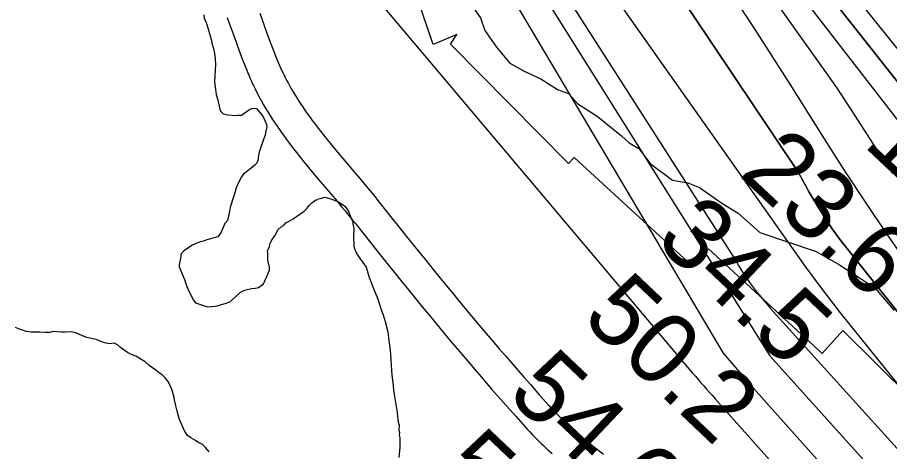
# Model space of a CAD drawing. Extents: x 3180038 to 3217926, y 922069 to 947485.
# Drawn here: x 3195128 to 3195944, y 943243 to 943649 of the extents above; entities that cross this region are included whole.
import ezdxf

# ---------------------------------------------------------------- set-up
doc = ezdxf.new("R2010")
doc.units = 0
for name, color, linetype in [('V-RIVR-EDGE', 7, 'Continuous'), ('V-RIVR-RANG', 7, 'Continuous'), ('V-ROAD-CNTR', 7, 'Continuous'), ('V-RRAP-RVMT', 7, 'Continuous'), ('V-SITE-VEGE', 7, 'Continuous'), ('V-TOPO-DPTH', 7, 'Continuous'), ('V-TOPO-MAJR', 7, 'Continuous'), ('V-TOPO-MINR', 7, 'Continuous'), ('V-TOPO-SHOR', 7, 'Continuous'), ('V-TOPO-WATR', 7, 'Continuous')]:
    doc.layers.add(name, color=color, linetype=linetype)

msp = doc.modelspace()

# ---------------------------------------------------------------- linework, layer by layer
at = {"layer": 'V-RIVR-EDGE'}
msp.add_lwpolyline([(3195550.97, 943662.96), (3195561.3, 943648.41), (3195565.42, 943636.47), (3195576.28, 943620.89), (3195588.69, 943605.82), (3195602.15, 943598.52), (3195617.69, 943591.22), (3195633.23, 943581.33), (3195643.59, 943577.67), (3195652.38, 943567.8), (3195670.51, 943556.34), (3195693.28, 943538.14), (3195700.52, 943531.38), (3195709.33, 943526.17), (3195720.18, 943512.14), (3195740.89, 943496.53), (3195755.41, 943493.9), (3195766.29, 943489.72), (3195787, 943475.15), (3195802.53, 943465.78), (3195822.71, 943447.58), (3195875.57, 943429.81), (3195897.32, 943417.31), (3195930.46, 943395.96), (3195948.56, 943374.66)], dxfattribs=at)
at = {"layer": 'V-ROAD-CNTR'}
for points in [[(3195324.25, 943648.71), (3195326.43, 943642.56), (3195330.32, 943631.79), (3195333.29, 943623.71), (3195335.56, 943617.65), (3195339, 943608.58), (3195342.52, 943599.5), (3195343.58, 943596.84), (3195344.66, 943594.22), (3195345.76, 943591.66), (3195346.87, 943589.16), (3195347.99, 943586.72), (3195349.11, 943584.34), (3195350.25, 943582.01), (3195351.38, 943579.73), (3195352.52, 943577.5), (3195353.66, 943575.33), (3195354.81, 943573.2), (3195355.97, 943571.09), (3195358.25, 943567.06), (3195360.53, 943563.17), (3195362.8, 943559.45), (3195365.04, 943555.88), (3195367.26, 943552.46), (3195369.44, 943549.17), (3195371.59, 943546.02), (3195373.69, 943542.99), (3195375.76, 943540.08), (3195377.78, 943537.28), (3195379.76, 943534.58), (3195381.71, 943531.97), (3195385.48, 943527.01), (3195389.08, 943522.39), (3195392.49, 943518.1), (3195395.71, 943514.1), (3195398.76, 943510.37), (3195404.47, 943503.48), (3195409.5, 943497.48), (3195427.02, 943476.77), (3195431.32, 943471.63), (3195434.51, 943467.78), (3195439.25, 943461.98), (3195441.58, 943459.09), (3195443.9, 943456.17), (3195453.55, 943444.01), (3195462.63, 943432.62), (3195471.16, 943421.97), (3195479.17, 943412.01), (3195486.71, 943402.69), (3195493.78, 943393.98), (3195500.44, 943385.82), (3195506.69, 943378.19), (3195512.58, 943371.05), (3195523.64, 943357.71), (3195533.36, 943346.08), (3195541.92, 943335.93), (3195549.43, 943327.08), (3195556.03, 943319.35), (3195561.83, 943312.6), (3195572.02, 943300.84), (3195579.7, 943292.05), (3195585.49, 943285.46), (3195594.21, 943275.63), (3195603.01, 943265.8), (3195605.19, 943263.4), (3195607.39, 943261.05), (3195609.57, 943258.76), (3195611.74, 943256.54), (3195613.89, 943254.38), (3195616.03, 943252.27), (3195618.15, 943250.23), (3195620.26, 943248.23), (3195622.34, 943246.29), (3195624.42, 943244.38), (3195628.48, 943240.73)], [(3195354.68, 943652.67), (3195358.51, 943642.07), (3195361.42, 943634.14), (3195363.64, 943628.22), (3195367.01, 943619.32), (3195370.44, 943610.47), (3195371.37, 943608.14), (3195372.31, 943605.88), (3195373.26, 943603.67), (3195374.22, 943601.5), (3195375.19, 943599.38), (3195376.17, 943597.3), (3195377.16, 943595.26), (3195378.16, 943593.27), (3195379.16, 943591.31), (3195380.16, 943589.39), (3195381.17, 943587.51), (3195382.17, 943585.7), (3195384.23, 943582.06), (3195386.28, 943578.58), (3195388.31, 943575.24), (3195390.34, 943572.01), (3195392.35, 943568.91), (3195394.34, 943565.91), (3195396.3, 943563.02), (3195398.24, 943560.23), (3195400.15, 943557.54), (3195402.03, 943554.94), (3195403.88, 943552.43), (3195405.67, 943550.02), (3195409.25, 943545.31), (3195412.67, 943540.93), (3195415.92, 943536.84), (3195419, 943533.01), (3195421.92, 943529.43), (3195427.51, 943522.69), (3195432.44, 943516.81), (3195449.98, 943496.08), (3195454.38, 943490.82), (3195457.67, 943486.85), (3195462.55, 943480.88), (3195464.99, 943477.85), (3195467.39, 943474.84), (3195477.03, 943462.68), (3195486.06, 943451.35), (3195494.55, 943440.75), (3195502.52, 943430.84), (3195510.01, 943421.58), (3195517.05, 943412.92), (3195523.66, 943404.82), (3195529.87, 943397.24), (3195535.7, 943390.16), (3195546.69, 943376.91), (3195556.34, 943365.37), (3195564.82, 943355.3), (3195572.27, 943346.53), (3195578.81, 943338.87), (3195584.55, 943332.19), (3195594.65, 943320.53), (3195602.26, 943311.82), (3195607.98, 943305.32), (3195616.61, 943295.58), (3195625.27, 943285.9), (3195627.25, 943283.73), (3195629.2, 943281.64), (3195631.15, 943279.6), (3195633.1, 943277.61), (3195635.04, 943275.66), (3195636.97, 943273.76), (3195638.89, 943271.9), (3195640.81, 943270.09), (3195642.71, 943268.31), (3195644.59, 943266.59), (3195648.38, 943263.18), (3195652.1, 943259.93), (3195655.75, 943256.81), (3195659.34, 943253.81), (3195662.86, 943250.92), (3195666.3, 943248.14), (3195669.64, 943245.46), (3195676.25, 943240.27)]]:
    msp.add_lwpolyline(points, dxfattribs=at)
at = {"layer": 'V-RRAP-RVMT'}
for p, q in [((3195517.04, 943623.41), (3195467.14, 943769.14)), ((3195539.07, 943632.64), (3195517.04, 943623.41)), ((3195533.31, 943623.72), (3195539.07, 943632.64)), ((3195643.54, 943512.12), (3195533.31, 943623.72)), ((3195648.94, 943517.58), (3195643.54, 943512.12)), ((3195759.39, 943416.51), (3195648.94, 943517.58)), ((3195774.72, 943432.24), (3195759.39, 943416.51)), ((3195881.06, 943334.3), (3195774.72, 943432.24)), ((3195900.52, 943355.94), (3195881.06, 943334.3)), ((3195993.07, 943263.71), (3195900.52, 943355.94))]:
    msp.add_line(p, q, dxfattribs=at)
at = {"layer": 'V-SITE-VEGE'}
for points in [[(3195302.23, 943651.29), (3195302.59, 943647.82), (3195303.83, 943645.62), (3195305.46, 943641.25), (3195309.47, 943627.3), (3195309.84, 943624.69), (3195310.63, 943621.64), (3195311.86, 943618.58), (3195312.21, 943615.11), (3195312.98, 943610.76), (3195313.26, 943604.26), (3195312.6, 943594.74), (3195312.45, 943588.25), (3195313.15, 943581.3), (3195313.9, 943576.52), (3195315.11, 943572.59), (3195317.48, 943563.01), (3195318.3, 943560.83), (3195320.41, 943558.61), (3195324.72, 943557.64), (3195332.07, 943557.04), (3195334.24, 943557.42), (3195337.71, 943557.34), (3195344.31, 943561.95), (3195347.38, 943563.61), (3195349.56, 943563.99), (3195351.71, 943563.5), (3195356.77, 943557.76), (3195358.85, 943553.81), (3195360.89, 943548.56), (3195361.27, 943546.39), (3195360.31, 943542.51), (3195359.8, 943539.06), (3195355.63, 943527.47), (3195354.22, 943522.73), (3195353.24, 943517.99), (3195353.19, 943515.83), (3195351.81, 943512.39), (3195350.04, 943510.71), (3195343.41, 943505.23), (3195339.45, 943502.29), (3195337.21, 943499.31), (3195333.56, 943491.6), (3195332.65, 943489.46), (3195331.24, 943484.73), (3195329.37, 943479.14), (3195327.02, 943470.97), (3195326.49, 943467.08), (3195324.56, 943458.9), (3195321.9, 943455.93), (3195318.23, 943447.35), (3195316.89, 943445.65), (3195315.54, 943443.52), (3195310.75, 943442.33)], [(3195310.75, 943442.33), (3195304.21, 943440.32), (3195302.02, 943439.5), (3195298.97, 943438.71), (3195291.54, 943435.85), (3195288.89, 943433.75), (3195283.62, 943430.41), (3195280.95, 943427.44), (3195280.89, 943424.84), (3195279.41, 943417.51), (3195279.36, 943415.35), (3195284.28, 943403.54), (3195286.3, 943396.99), (3195288.78, 943392.17), (3195290.03, 943389.98), (3195292.5, 943384.72), (3195294.6, 943381.64), (3195299.33, 943380.23), (3195305.77, 943377.91), (3195312.72, 943378.62), (3195314.89, 943379), (3195323.18, 943381.4), (3195326.67, 943382.62), (3195331.98, 943387.26), (3195336.41, 943391.49), (3195338.6, 943392.73), (3195341.66, 943393.96), (3195346.89, 943395.14), (3195350.36, 943395.49), (3195353.41, 943396.28), (3195358.25, 943399.63), (3195361.45, 943406.49), (3195363.76, 943412.5), (3195363.82, 943415.1), (3195362.24, 943421.63), (3195362.39, 943428.12), (3195362.01, 943430.3), (3195363.84, 943434.58), (3195364.34, 943437.17), (3195366.15, 943440.6), (3195368.84, 943444.43), (3195372.01, 943450.42), (3195374.67, 943452.96), (3195376.86, 943454.2), (3195379.09, 943456.75), (3195381.72, 943457.99), (3195386.11, 943460.48), (3195396.23, 943467.61), (3195398.89, 943470.14), (3195401.13, 943473.12), (3195403.34, 943475.23), (3195407.31, 943478.17), (3195409.05, 943478.57), (3195409.5, 943478.99), (3195411.67, 943479.37), (3195415.6, 943480.58), (3195422.05, 943478.69), (3195424.19, 943477.78), (3195428.49, 943476.38), (3195434.46, 943472.34), (3195437.81, 943467.5), (3195439.44, 943463.13), (3195440.68, 943460.5), (3195441.91, 943457.44), (3195441.85, 943455.27), (3195442.64, 943451.79), (3195442.44, 943443.13), (3195442.66, 943434.47), (3195444.71, 943429.22), (3195447.21, 943425.26), (3195454.34, 943415.14), (3195455.95, 943409.9), (3195457.14, 943405.54), (3195461.23, 943395.05), (3195464.92, 943386.3), (3195468.96, 943373.64), (3195470.18, 943370.58), (3195472.21, 943364.47), (3195474.17, 943355.77), (3195474.96, 943352.71), (3195475.29, 943348.38), (3195476.01, 943342.29), (3195476.78, 943337.95), (3195478.38, 943314.09), (3195479.46, 943304.53), (3195479.79, 943300.2), (3195480.95, 943294.11), (3195483.2, 943279.32), (3195483.54, 943275.42), (3195484.28, 943270.2), (3195485.09, 943267.59), (3195484.97, 943262.83), (3195485.36, 943260.65), (3195485.3, 943258.05), (3195485.67, 943255.45), (3195485.9, 943246.78), (3195484.81, 943237.27)], [(3195164.98, 943354.54), (3195161.27, 943354.85), (3195157.84, 943354.02), (3195153.84, 943354.06), (3195148.98, 943354.38), (3195144.13, 943354.42), (3195140.7, 943354.44), (3195136.42, 943355.05), (3195132.71, 943356.22), (3195129.01, 943357.39), (3195126.16, 943358.84)], [(3195307.23, 943242.31), (3195303.84, 943246.34), (3195300.72, 943249.51), (3195297.59, 943250.96), (3195294.46, 943252.98), (3195290.19, 943255.59), (3195287.07, 943257.61), (3195284.25, 943262.2), (3195279.47, 943272.52), (3195278.64, 943275.67), (3195276.97, 943281.69), (3195276.14, 943285.4), (3195274.76, 943291.13), (3195274.21, 943294.56), (3195272.83, 943300), (3195270.58, 943305.16), (3195268.61, 943308.6), (3195266.34, 943311.19), (3195263.23, 943314.36), (3195260.67, 943316.38), (3195257.55, 943318.69), (3195251.3, 943323.3), (3195247.32, 943326.48), (3195244.48, 943328.5), (3195238.79, 943331.97), (3195234.81, 943333.43), (3195230.82, 943335.18), (3195224.29, 943340.08), (3195221.45, 943342.39), (3195218.32, 943344.13), (3195214.31, 943343.3), (3195209.47, 943344.48), (3195205.48, 943345.94), (3195201.49, 943347.4), (3195198.35, 943348), (3195192.94, 943349.47), (3195188.95, 943350.93), (3195182.69, 943353.83), (3195178.12, 943354.73), (3195172.41, 943354.48), (3195169.27, 943354.51), (3195164.98, 943354.54)]]:
    msp.add_lwpolyline(points, dxfattribs=at)
at = {"layer": 'V-TOPO-DPTH'}
for points in [[(3194926.67, 944633.05), (3195366.61, 944238.24), (3195375.52, 944230), (3195384.26, 944221.6), (3195392.75, 944212.93), (3195401.07, 944204.09), (3195469.73, 944129), (3195511.64, 944081.98), (3195552.74, 944034.27), (3195592.62, 943985.54), (3195631.68, 943936.13), (3195753.79, 943777.62), (3195774.83, 943750.06), (3195795.7, 943722.38), (3195894.53, 943583.26), (3195912.02, 943556.43), (3195928.23, 943531.08), (3195937.49, 943516.85), (3195946.88, 943502.71)], [(3194926.67, 944633.05), (3195366.61, 944238.24), (3195375.52, 944230), (3195384.26, 944221.6), (3195392.75, 944212.93), (3195401.07, 944204.09), (3195469.73, 944129), (3195511.64, 944081.98), (3195552.74, 944034.27), (3195592.62, 943985.54), (3195631.68, 943936.13), (3195753.79, 943777.62), (3195774.83, 943750.06), (3195795.7, 943722.38), (3195894.53, 943583.26), (3195912.02, 943556.43), (3195928.23, 943531.08), (3195937.49, 943516.85), (3195946.88, 943502.71)], [(3196114.22, 943169.85), (3195900.5, 943437.46), (3195897.06, 943441.91), (3195893.72, 943446.42), (3195890.52, 943451.04), (3195887.42, 943455.72), (3195875.77, 943473.9), (3195873.21, 943478.02), (3195870.72, 943482.17), (3195868.33, 943486.38), (3195866, 943490.63), (3195863.69, 943494.89), (3195861.32, 943499.12), (3195858.87, 943503.3), (3195856.37, 943507.45), (3195469.5, 944084.66), (3195458.89, 944099.29), (3195448.2, 944113.86), (3195437.37, 944128.33), (3195426.46, 944142.74), (3195419.2, 944152.23), (3194743.75, 944614.28)], [(3195971.4, 943563.27), (3195845.71, 943722.44), (3195775.06, 943811.06), (3195703.87, 943899.25), (3195631.88, 943986.77), (3195559.34, 944073.86), (3195450.79, 944203), (3195430.24, 944226.93), (3195409.36, 944250.57), (3195388, 944273.78), (3195366.31, 944296.69), (3195335.24, 944328.83), (3195297.53, 944367.35), (3195259.49, 944405.53)], [(3195971.4, 943563.27), (3195845.71, 943722.44), (3195775.06, 943811.06), (3195703.87, 943899.25), (3195631.88, 943986.77), (3195559.34, 944073.86), (3195450.79, 944203), (3195430.24, 944226.93), (3195409.36, 944250.57), (3195388, 944273.78), (3195366.31, 944296.69), (3195335.24, 944328.83), (3195297.53, 944367.35), (3195259.49, 944405.53)]]:
    msp.add_lwpolyline(points, dxfattribs=at)
at = {"layer": 'V-TOPO-MAJR'}
msp.add_lwpolyline([(3193898.21, 945244.45), (3193991.11, 945177.98), (3193997.1, 945173.78), (3194003.13, 945169.64), (3194432.22, 944798.33), (3194462.08, 944774.17), (3194492.24, 944750.41), (3194522.88, 944727.27), (3194553.84, 944704.54), (3194966.77, 944407.69), (3195025.9, 944364.79), (3195084.77, 944321.53), (3195143.25, 944277.75), (3195201.46, 944233.61), (3195300.07, 944158.16), (3195308.58, 944151.27), (3195316.81, 944144.06), (3195324.61, 944136.41), (3195332.14, 944128.45), (3195832.02, 943332.22), (3196228.57, 942892.22)], dxfattribs=at)
at = {"layer": 'V-TOPO-MINR'}
for points in [[(3193939.19, 945449.33), (3194659.77, 944978.71), (3194663.71, 944976.47), (3194667.54, 944974.06), (3194671.22, 944971.42), (3194674.79, 944968.63), (3194721.71, 944929.41), (3194748.49, 944906.7), (3194775.06, 944883.75), (3194801.3, 944860.42), (3194827.33, 944836.85), (3195434.41, 944279.15), (3195434.64, 944278.91), (3195435.01, 944278.47), (3195435.44, 944277.93), (3195435.58, 944277.75), (3195673.31, 943970.87), (3195727.13, 943901.75), (3195781.18, 943832.81), (3195835.58, 943764.14), (3195890.2, 943695.65), (3195964.55, 943602.89)], [(3193929.21, 945397.92), (3194584.93, 944980.37), (3194604.5, 944968.18), (3194623.52, 944955.2), (3194642.04, 944941.56), (3194659.79, 944926.95), (3194677.04, 944911.69), (3194899.99, 944703.47), (3194982.96, 944625.71), (3195065.76, 944547.75), (3195148.29, 944469.52), (3195230.64, 944391.09), (3195366.08, 944261.66), (3195380.39, 944247.63), (3195394.46, 944233.37), (3195408.17, 944218.75), (3195421.63, 944203.9), (3195512.49, 944101.1), (3195570.53, 944034.12), (3195627.68, 943966.4), (3195683.5, 943897.58), (3195738.43, 943828.03), (3195969.91, 943528.97)], [(3193881.78, 945309.58), (3193895.62, 945303.26), (3194340.62, 944917.19), (3194354.13, 944902.77), (3194465.21, 944803.37), (3194485.64, 944785.7), (3194506.45, 944768.51), (3194527.84, 944752.04), (3194549.61, 944736.05), (3194702.82, 944627.47), (3194801.16, 944557.11), (3194899.07, 944486.17), (3194996.34, 944414.34), (3195093.18, 944341.93), (3195296.84, 944188.2), (3195314.03, 944174.42), (3195330.64, 944160), (3195346.38, 944144.64), (3195361.53, 944128.65), (3195865.22, 943415.79), (3195881.32, 943393.9), (3195897.98, 943372.39), (3195967.63, 943285.88)], [(3194545.1, 944767.17), (3195367.29, 944222.58), (3195372.36, 944218.14), (3195377.31, 944213.58), (3195382.09, 944208.84), (3195386.76, 944203.98), (3195428.62, 944158.79), (3195453.73, 944130.92), (3195478.31, 944102.59), (3195502.1, 944073.59), (3195525.35, 944044.15), (3195549.58, 944012.58), (3195584.33, 943966.86), (3195618.81, 943920.93), (3195778.86, 943696.66), (3195815.1, 943641.79), (3195850.65, 943586.47), (3195882.99, 943535.1), (3195902.1, 943505.28), (3195921.5, 943475.65), (3195941.36, 943446.33), (3195961.53, 943417.21)], [(3194555.86, 944688.67), (3195128.84, 944273.42), (3195159.42, 944251.05), (3195189.86, 944228.51), (3195220.1, 944205.69), (3195250.21, 944182.7), (3195301.63, 944143.06), (3195305.82, 944139.64), (3195309.88, 944136.07), (3195313.73, 944132.29), (3195317.44, 944128.35), (3195788.28, 943334.63), (3195809.7, 943310.03), (3195831.32, 943285.58), (3195922.66, 943183.49)], [(3194743.75, 944614.28), (3195419.2, 944152.23), (3195426.46, 944142.74), (3195437.37, 944128.33), (3195448.2, 944113.86), (3195458.89, 944099.29), (3195469.5, 944084.66), (3195856.37, 943507.45), (3195858.87, 943503.3), (3195861.32, 943499.12), (3195863.69, 943494.89), (3195866, 943490.63), (3195868.33, 943486.38), (3195870.72, 943482.17), (3195873.21, 943478.02), (3195875.77, 943473.9), (3195887.42, 943455.72), (3195890.52, 943451.04), (3195893.72, 943446.42), (3195897.06, 943441.91), (3195900.5, 943437.46), (3196114.22, 943169.85)], [(3194988.39, 944406.83), (3195072.91, 944344), (3195157.06, 944280.66), (3195298.48, 944173.21), (3195311.32, 944162.86), (3195323.73, 944152.04), (3195335.5, 944140.53), (3195346.84, 944128.55), (3195800.47, 943420.78), (3195802.86, 943416.72), (3195805.3, 943412.69), (3195807.82, 943408.72), (3195810.4, 943404.78), (3195813.08, 943400.91), (3195815.85, 943397.11), (3195818.72, 943393.39), (3195821.68, 943389.73), (3195828.29, 943381.82), (3195830.39, 943379.36), (3195832.53, 943376.94), (3196025.59, 943163.68)], [(3195259.49, 944405.53), (3195297.53, 944367.35), (3195335.24, 944328.83), (3195366.31, 944296.69), (3195388, 944273.78), (3195409.36, 944250.57), (3195430.24, 944226.93), (3195450.79, 944203), (3195559.34, 944073.86), (3195631.88, 943986.77), (3195703.87, 943899.25), (3195775.06, 943811.06), (3195845.71, 943722.44), (3195971.4, 943563.27)], [(3195151.49, 944017.51), (3195154.29, 944016.69), (3195165.37, 944010.98), (3195177.11, 944003.94), (3195188.13, 943996.02), (3195198.07, 943986.78), (3195207.28, 943976.66), (3195243.54, 943931.35), (3195270.45, 943897.99), (3195297.54, 943864.78), (3195324.88, 943831.77), (3195352.39, 943798.91), (3195759.78, 943316.12), (3195762.38, 943313.07), (3195764.99, 943310.03), (3195767.62, 943307), (3195770.27, 943304), (3195772.93, 943301), (3195775.59, 943298), (3195778.26, 943295.01), (3195780.92, 943292.02), (3196014.58, 943029.74)]]:
    msp.add_lwpolyline(points, dxfattribs=at)
at = {"layer": 'V-TOPO-SHOR'}
msp.add_lwpolyline([(3195307.23, 943242.31), (3195303.84, 943246.34), (3195300.72, 943249.51), (3195297.59, 943250.96), (3195294.46, 943252.98), (3195290.2, 943255.59), (3195287.07, 943257.61), (3195284.25, 943262.2), (3195279.47, 943272.52), (3195278.64, 943275.67), (3195276.97, 943281.69), (3195276.14, 943285.4), (3195274.76, 943291.13), (3195274.21, 943294.56), (3195272.83, 943300), (3195270.58, 943305.16), (3195268.61, 943308.6), (3195266.34, 943311.19), (3195263.23, 943314.36), (3195260.67, 943316.38), (3195257.55, 943318.69), (3195251.3, 943323.3), (3195247.32, 943326.48), (3195244.48, 943328.5), (3195238.79, 943331.97), (3195234.81, 943333.43), (3195230.82, 943335.18), (3195224.29, 943340.08), (3195221.45, 943342.39), (3195218.32, 943344.13), (3195214.31, 943343.3), (3195209.47, 943344.48), (3195205.48, 943345.94), (3195201.49, 943347.4), (3195198.35, 943348), (3195192.94, 943349.47), (3195188.95, 943350.93), (3195182.69, 943353.83), (3195178.12, 943354.73), (3195172.41, 943354.48), (3195169.27, 943354.51), (3195164.98, 943354.54), (3195161.27, 943354.85), (3195157.84, 943354.02), (3195153.84, 943354.06), (3195148.98, 943354.38), (3195144.13, 943354.42), (3195140.7, 943354.44), (3195136.42, 943355.05), (3195132.71, 943356.22), (3195129.01, 943357.39), (3195126.16, 943358.84)], dxfattribs=at)
at = {"layer": 'V-TOPO-WATR'}
msp.add_lwpolyline([(3194926.67, 944633.05), (3195366.61, 944238.24), (3195375.52, 944230), (3195384.26, 944221.6), (3195392.75, 944212.93), (3195401.07, 944204.09), (3195469.73, 944129), (3195511.64, 944081.98), (3195552.74, 944034.27), (3195592.62, 943985.54), (3195631.68, 943936.13), (3195753.79, 943777.62), (3195774.83, 943750.06), (3195795.7, 943722.38), (3195894.53, 943583.26), (3195912.02, 943556.43), (3195928.23, 943531.08), (3195937.49, 943516.85), (3195946.88, 943502.71)], dxfattribs=at)

# ---------------------------------------------------------------- texts
at = {"layer": 'V-RIVR-RANG'}
for s, rotation, p in [('10', 316.81, (3195918.42, 943529.47)), ('23.6', 316.81, (3195801.92, 943501.68)), ('34.5', 316.52833, (3195723.39, 943439.04)), ('50.2', 316.52833, (3195654.77, 943366.3)), ('54.6', 316.52833, (3195584.81, 943294.82)), ('54.3', 316.52833, (3195517.53, 943220.81))]:
    msp.add_text(s, height=67, rotation=rotation, dxfattribs=at).set_placement(p)

doc.saveas('drawing.dxf')
